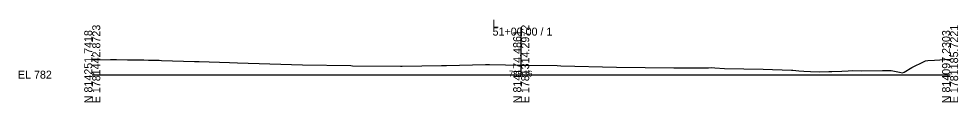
# Model space of a CAD drawing. Extents: x -26 to 7903, y -10 to 9573.
# Drawn here: x 1974.3 to 2302.8, y 1990.3 to 2019.3 of the extents above; entities that cross this region are included whole.
import ezdxf

# ---------------------------------------------------------------- set-up
doc = ezdxf.new("R2010")
doc.units = 0
for name, color, linetype in [('Exist Cross Section Cell', 7, 'Continuous'), ('Exist XS Center Line Elevation Label', 7, 'Continuous'), ('Exist XS Ground Line', 7, 'Continuous')]:
    doc.layers.add(name, color=color, linetype=linetype)

msp = doc.modelspace()

# ---------------------------------------------------------------- linework, layer by layer
at = {"layer": 'Exist Cross Section Cell'}
for p, q in [((2150, 2000), (2150, 2016.48)), ((2000, 2000), (2150, 2000)), ((2150, 2000), (2300, 2000))]:
    msp.add_line(p, q, dxfattribs=at)
at = {"layer": 'Exist XS Ground Line'}
for p, q in [((2000, 2005.21), (2006.4, 2005.28)), ((2006.4, 2005.28), (2008.49, 2005.31)), ((2008.49, 2005.31), (2012.3, 2005.22)), ((2012.3, 2005.22), (2013.93, 2005.2)), ((2013.93, 2005.2), (2018.01, 2005.16)), ((2018.01, 2005.16), (2019.69, 2005.14)), ((2019.69, 2005.14), (2020.57, 2005.13)), ((2020.57, 2005.13), (2021.23, 2005.11)), ((2021.23, 2005.11), (2021.91, 2005.1)), ((2021.91, 2005.1), (2023.42, 2005.05)), ((2023.42, 2005.05), (2024.27, 2005.02)), ((2024.27, 2005.02), (2035.71, 2004.66)), ((2035.71, 2004.66), (2036.16, 2004.64)), ((2036.16, 2004.64), (2037.35, 2004.6)), ((2037.35, 2004.6), (2048.05, 2004.28)), ((2048.05, 2004.28), (2050.83, 2004.19)), ((2050.83, 2004.19), (2062.12, 2003.84)), ((2286.64, 2002.54), (2290.93, 2004.65)), ((2290.93, 2004.65), (2291.37, 2004.88)), ((2291.37, 2004.88), (2292.2, 2004.92)), ((2292.2, 2004.92), (2294.56, 2005.07)), ((2294.56, 2005.07), (2300, 2005.49)), ((2062.12, 2003.84), (2073.48, 2003.49)), ((2073.48, 2003.49), (2090.46, 2003.16)), ((2090.46, 2003.16), (2091.05, 2003.15)), ((2091.05, 2003.15), (2107.79, 2003.03)), ((2107.79, 2003.03), (2108.38, 2003.03)), ((2108.38, 2003.03), (2122.09, 2003.24)), ((2122.09, 2003.24), (2123.83, 2003.26)), ((2123.83, 2003.26), (2137.56, 2003.53)), ((2137.56, 2003.53), (2138.08, 2003.54)), ((2138.08, 2003.54), (2138.94, 2003.52)), ((2138.94, 2003.52), (2150.09, 2003.36)), ((2150.09, 2003.36), (2151.75, 2003.34)), ((2151.75, 2003.34), (2162.53, 2003.17)), ((2162.53, 2003.17), (2163.85, 2003.14)), ((2163.85, 2003.14), (2183.34, 2002.63)), ((2183.34, 2002.63), (2203.39, 2002.42)), ((2203.39, 2002.42), (2203.76, 2002.41)), ((2203.76, 2002.41), (2204.7, 2002.39)), ((2204.7, 2002.39), (2205.54, 2002.38)), ((2205.54, 2002.38), (2210.57, 2002.35)), ((2210.57, 2002.35), (2215.55, 2002.42)), ((2215.55, 2002.42), (2216.41, 2002.46)), ((2216.41, 2002.46), (2217.69, 2002.37)), ((2217.69, 2002.37), (2221.08, 2002.18)), ((2221.08, 2002.18), (2234.66, 2001.88)), ((2234.66, 2001.88), (2244.5, 2001.57)), ((2244.5, 2001.57), (2244.97, 2001.54)), ((2244.97, 2001.54), (2246.05, 2001.43)), ((2246.05, 2001.43), (2247.09, 2001.32)), ((2247.09, 2001.32), (2248.86, 2001.23)), ((2248.86, 2001.23), (2251.16, 2001.06)), ((2251.16, 2001.06), (2254.26, 2001.05)), ((2254.26, 2001.05), (2257.56, 2001.07)), ((2257.56, 2001.07), (2258.6, 2001.06)), ((2258.6, 2001.06), (2262.16, 2001.2)), ((2262.16, 2001.2), (2264.33, 2001.38)), ((2264.33, 2001.38), (2265.88, 2001.47)), ((2265.88, 2001.47), (2268.9, 2001.38)), ((2268.9, 2001.38), (2276.38, 2001.49)), ((2276.38, 2001.49), (2277.4, 2001.45)), ((2277.4, 2001.45), (2279.34, 2001.44)), ((2279.34, 2001.44), (2282.35, 2000.91)), ((2282.35, 2000.91), (2283.36, 2000.67)), ((2283.36, 2000.67), (2283.97, 2000.92)), ((2283.97, 2000.92), (2286.64, 2002.54))]:
    msp.add_line(p, q, dxfattribs=at)

# ---------------------------------------------------------------- texts
at = {"layer": 'Exist Cross Section Cell'}
for s, p in [('E 1781442.8723', (2002.8, 1990)), ('E 1781314.2972', (2152.8, 1990)), ('E 1781185.7221', (2302.8, 1990)), ('N 814251.7418', (2000, 1990)), ('N 814174.4861', (2150, 1990)), ('N 814097.2303', (2300, 1990))]:
    msp.add_text(s, height=2.8, rotation=90, dxfattribs=at).set_placement(p)
for s, p in [('L', (2140, 2016.48)), ('51+00.00 / 1', (2140, 2013.68)), ('EL 782', (1974, 1998.6))]:
    msp.add_text(s, height=2.8, dxfattribs=at).set_placement(p)
at = {"layer": 'Exist XS Center Line Elevation Label'}
msp.add_text('785.36', height=2, dxfattribs=at).set_placement((2145.73, 1999.36))

doc.saveas('drawing.dxf')
